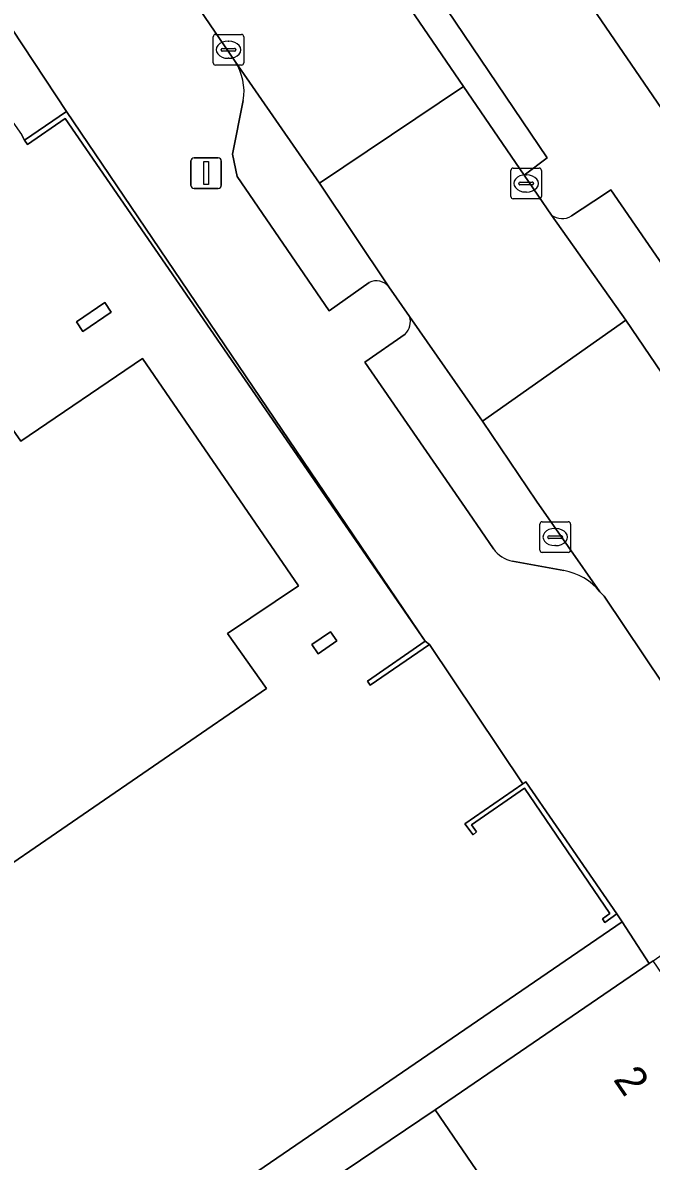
# Model space of a CAD drawing. Extents: x 157445 to 158888, y 383061 to 384688.
# Drawn here: x 158240.06 to 158260.58, y 383581.29 to 383618.45 of the extents above; entities that cross this region are included whole.
import ezdxf

# ---------------------------------------------------------------- set-up
doc = ezdxf.new("R2010")
doc.units = 0
for name, color, linetype in [('IMGEO_Erf', 7, 'Continuous'), ('IMGEO_Kolk', 7, 'Continuous'), ('IMGEO_Lichtmast', 7, 'Continuous'), ('IMGEO_Muur', 7, 'Continuous'), ('IMGEO_Pand', 7, 'Continuous'), ('IMGEO_Pand_nummerreeks', 7, 'Continuous'), ('IMGEO_Parkeervlak_open', 7, 'Continuous'), ('IMGEO_Rijbaan_lokaal_open', 7, 'Continuous'), ('IMGEO_Voetpad_gesloten', 7, 'Continuous'), ('IMGEO_Voetpad_open', 7, 'Continuous')]:
    doc.layers.add(name, color=color, linetype=linetype)

msp = doc.modelspace()

# ---------------------------------------------------------------- linework, layer by layer
at = {"layer": 'IMGEO_Erf'}
for points in [[(158257.704, 383620.348), (158261.892, 383614.235), (158267.045, 383617.758), (158272.272, 383621.331)], [(158209.998, 383555.156), (158259.632, 383589.105), (158259.462, 383589.365), (158259.068, 383589.083), (158258.99, 383589.205), (158259.236, 383589.376), (158256.446, 383593.461), (158254.716, 383592.27), (158254.882, 383592.04), (158254.767, 383591.94), (158254.498, 383592.305), (158256.385, 383593.609), (158253.341, 383598.153), (158251.405, 383596.822), (158251.319, 383596.96), (158253.203, 383598.26), (158241.441, 383615.32), (158240.211, 383614.478), (158240.122, 383614.615), (158240.015, 383614.801)], [(158200.748, 383580.567), (158212.758, 383588.789), (158212.978, 383588.491), (158212.869, 383587.792), (158213.429, 383586.988), (158216.843, 383589.337), (158215.793, 383590.872), (158227.446, 383598.845), (158228.316, 383597.574), (158231.001, 383599.411), (158231.8, 383599.958), (158230.932, 383601.23), (158238.75, 383606.566), (158240, 383604.79), (158243.968, 383607.489), (158249.07, 383600.072), (158246.747, 383598.511), (158248.015, 383596.714), (158238.501, 383590.195), (158236.822, 383589.045), (158223.385, 383579.839)], [(158256.815, 383578.162), (158253.53, 383582.969), (158240.773, 383574.367)]]:
    msp.add_lwpolyline(points, dxfattribs=at)
for points in [[(158241.814, 383608.686), (158242.739, 383609.311), (158242.95, 383608.998), (158242.025, 383608.373)], [(158249.703, 383597.854), (158249.497, 383598.154), (158250.107, 383598.571), (158250.313, 383598.271)]]:
    msp.add_lwpolyline(points, close=True, dxfattribs=at)
at = {"layer": 'IMGEO_Kolk'}
for p, q in [((158246.353, 383618.065), (158247.205, 383618.065)), ((158246.278, 383617.139), (158246.278, 383617.991)), ((158246.766, 383617.845), (158246.791, 383617.845)), ((158247.279, 383617.991), (158247.279, 383617.139)), ((158246.537, 383617.559), (158246.537, 383617.571)), ((158246.975, 383617.522), (158246.577, 383617.522)), ((158246.58, 383617.608), (158246.978, 383617.608)), ((158247.021, 383617.571), (158247.021, 383617.559)), ((158247.205, 383617.065), (158246.353, 383617.065)), ((158246.789, 383617.285), (158246.764, 383617.285)), ((158255.998, 383612.776), (158255.998, 383613.628)), ((158256.073, 383613.702), (158256.925, 383613.702)), ((158256.999, 383613.628), (158256.999, 383612.776)), ((158256.3, 383613.245), (158256.698, 383613.245)), ((158256.486, 383613.482), (158256.511, 383613.482)), ((158256.257, 383613.196), (158256.257, 383613.208)), ((158256.695, 383613.159), (158256.297, 383613.159)), ((158256.509, 383612.922), (158256.484, 383612.922)), ((158256.741, 383613.208), (158256.741, 383613.196)), ((158256.925, 383612.702), (158256.073, 383612.702)), ((158256.948, 383601.234), (158256.948, 383602.086)), ((158257.023, 383602.16), (158257.875, 383602.16)), ((158257.949, 383602.086), (158257.949, 383601.234)), ((158257.436, 383601.94), (158257.461, 383601.94)), ((158257.207, 383601.654), (158257.207, 383601.666)), ((158257.645, 383601.617), (158257.247, 383601.617)), ((158257.25, 383601.703), (158257.648, 383601.703)), ((158257.459, 383601.38), (158257.434, 383601.38)), ((158257.691, 383601.666), (158257.691, 383601.654)), ((158257.875, 383601.16), (158257.023, 383601.16))]:
    msp.add_line(p, q, dxfattribs=at)
for points in [[(158246.353, 383618.065), (158247.205, 383618.065)], [(158246.278, 383617.139), (158246.278, 383617.991)], [(158247.279, 383617.991), (158247.279, 383617.139)], [(158247.205, 383617.065), (158246.353, 383617.065)], [(158255.998, 383612.776), (158255.998, 383613.628)], [(158256.073, 383613.702), (158256.925, 383613.702)], [(158256.999, 383613.628), (158256.999, 383612.776)], [(158256.925, 383612.702), (158256.073, 383612.702)], [(158256.948, 383601.234), (158256.948, 383602.086)], [(158257.023, 383602.16), (158257.875, 383602.16)], [(158257.949, 383602.086), (158257.949, 383601.234)], [(158257.875, 383601.16), (158257.023, 383601.16)]]:
    msp.add_lwpolyline(points, dxfattribs=at)
for centre, radius, start, end in [((158246.355, 383617.989), 0.0765, 91.552, 178.448), ((158246.355, 383617.989), 0.0765, 91.552, 178.448), ((158247.203, 383617.989), 0.0765, 1.552, 88.448), ((158247.203, 383617.989), 0.0765, 1.552, 88.448), ((158246.577, 383617.568), 0.0403, 85.8775, 175.7526), ((158246.574, 383617.558), 0.0366, 178.938, 274.7102), ((158246.978, 383617.565), 0.043, 264.8664, 352.4533), ((158246.982, 383617.57), 0.0386, 1.7309, 96.639), ((158246.355, 383617.141), 0.0765, 181.552, 268.448), ((158246.355, 383617.141), 0.0765, 181.552, 268.448), ((158247.203, 383617.141), 0.0765, 271.552, 358.448), ((158247.203, 383617.141), 0.0765, 271.552, 358.448), ((158256.075, 383613.626), 0.0765, 91.552, 178.448), ((158256.075, 383613.626), 0.0765, 91.552, 178.448), ((158256.923, 383613.626), 0.0765, 1.552, 88.448), ((158256.923, 383613.626), 0.0765, 1.552, 88.448), ((158256.297, 383613.205), 0.0403, 85.8775, 175.7526), ((158256.702, 383613.207), 0.0386, 1.7309, 96.639), ((158256.294, 383613.195), 0.0366, 178.938, 274.7102), ((158256.698, 383613.202), 0.043, 264.8664, 352.4533), ((158256.075, 383612.778), 0.0765, 181.552, 268.448), ((158256.075, 383612.778), 0.0765, 181.552, 268.448), ((158256.923, 383612.778), 0.0765, 271.552, 358.448), ((158256.923, 383612.778), 0.0765, 271.552, 358.448), ((158257.025, 383602.084), 0.0765, 91.552, 178.448), ((158257.025, 383602.084), 0.0765, 91.552, 178.448), ((158257.873, 383602.084), 0.0765, 1.552, 88.448), ((158257.873, 383602.084), 0.0765, 1.552, 88.448), ((158257.247, 383601.663), 0.0403, 85.8775, 175.7526), ((158257.244, 383601.653), 0.0366, 178.938, 274.7102), ((158257.648, 383601.66), 0.043, 264.8664, 352.4533), ((158257.652, 383601.665), 0.0386, 1.7309, 96.639), ((158257.025, 383601.236), 0.0765, 181.552, 268.448), ((158257.025, 383601.236), 0.0765, 181.552, 268.448), ((158257.873, 383601.236), 0.0765, 271.552, 358.448), ((158257.873, 383601.236), 0.0765, 271.552, 358.448)]:
    msp.add_arc(centre, radius, start, end, dxfattribs=at)
for centre, major_axis, ratio, start_param, end_param in [((158246.765, 383617.565), (-0.387, 0.002), 0.722429, 4.712389, 7.853982), ((158246.79, 383617.565), (-0.39, 0.002), 0.717154, 1.570796, 4.712389), ((158256.485, 383613.202), (-0.387, 0.002), 0.722429, 4.712389, 7.853982), ((158256.51, 383613.202), (-0.39, 0.002), 0.717154, 1.570796, 4.712389), ((158257.435, 383601.66), (-0.387, 0.002), 0.722429, 4.712389, 7.853982), ((158257.46, 383601.66), (-0.39, 0.002), 0.717154, 1.570796, 4.712389)]:
    msp.add_ellipse(centre, major_axis=major_axis, ratio=ratio, start_param=start_param, end_param=end_param, dxfattribs=at)
at = {"layer": 'IMGEO_Lichtmast'}
for p, q in [((158245.654, 383614.038), (158246.444, 383614.038)), ((158246.444, 383614.038), (158245.654, 383614.038)), ((158245.554, 383613.138), (158245.554, 383613.938)), ((158245.554, 383613.938), (158245.554, 383613.138)), ((158246.544, 383613.938), (158246.544, 383613.138)), ((158246.544, 383613.138), (158246.544, 383613.938)), ((158246.444, 383613.038), (158245.654, 383613.038)), ((158245.654, 383613.038), (158246.444, 383613.038))]:
    msp.add_line(p, q, dxfattribs=at)
msp.add_lwpolyline([(158245.974, 383613.913), (158246.124, 383613.913), (158246.124, 383613.163), (158245.974, 383613.163), (158245.974, 383613.913)], dxfattribs=at)
for centre, start, end in [((158245.654, 383613.938), 90, 180), ((158245.654, 383613.938), 90, 180), ((158246.444, 383613.938), 0, 90), ((158246.444, 383613.938), 360, 90), ((158245.654, 383613.138), 180, 270), ((158245.654, 383613.138), 180, 270), ((158246.444, 383613.138), 270, 0), ((158246.444, 383613.138), 270, 0)]:
    msp.add_arc(centre, 0.1, start, end, dxfattribs=at)
at = {"layer": 'IMGEO_Muur'}
for points in [[(158241.491, 383615.546), (158240.122, 383614.615), (158240.211, 383614.478), (158241.441, 383615.32), (158253.203, 383598.26)], [(158253.203, 383598.26), (158251.319, 383596.96), (158251.405, 383596.822), (158253.341, 383598.153)], [(158256.493, 383593.672), (158256.385, 383593.609), (158254.498, 383592.305), (158254.767, 383591.94), (158254.882, 383592.04), (158254.716, 383592.27), (158256.446, 383593.461), (158259.236, 383589.376), (158258.99, 383589.205), (158259.068, 383589.083), (158259.462, 383589.365)]]:
    msp.add_lwpolyline(points, close=True, dxfattribs=at)
at = {"layer": 'IMGEO_Pand'}
for points in [[(158241.814, 383608.686), (158242.025, 383608.373), (158242.95, 383608.998), (158242.739, 383609.311)], [(158249.703, 383597.854), (158250.313, 383598.271), (158250.107, 383598.571), (158249.497, 383598.154)], [(158263.932, 383583.024), (158260.646, 383587.833), (158260.521, 383587.747), (158256.519, 383585.012), (158253.53, 383582.969), (158256.815, 383578.162)]]:
    msp.add_lwpolyline(points, close=True, dxfattribs=at)
msp.add_lwpolyline([(158223.385, 383579.839), (158236.822, 383589.045), (158238.501, 383590.195), (158248.015, 383596.714), (158246.747, 383598.511), (158249.07, 383600.072), (158243.968, 383607.489), (158240, 383604.79), (158238.75, 383606.566), (158230.932, 383601.23), (158231.8, 383599.958), (158231.001, 383599.411), (158228.316, 383597.574), (158227.446, 383598.845), (158215.793, 383590.872), (158216.843, 383589.337), (158213.429, 383586.988), (158212.869, 383587.792), (158212.978, 383588.491), (158212.758, 383588.789), (158200.748, 383580.567)], dxfattribs=at)
at = {"layer": 'IMGEO_Parkeervlak_open'}
for points in [[(158249.746, 383613.209), (158246.999, 383617.179)], [(158247.263, 383615.909), (158246.906, 383614.159)], [(158246.906, 383614.159), (158247.06, 383613.427)], [(158247.06, 383613.427), (158250.07, 383609.043), (158251.375, 383609.973)], [(158252.017, 383609.828), (158249.746, 383613.209)], [(158268.201, 383600.024), (158259.268, 383612.995), (158259.057, 383612.856)], [(158259.057, 383612.856), (158257.977, 383612.145)], [(158257.329, 383612.17), (158259.75, 383608.744), (158267.986, 383596.629)], [(158258.908, 383599.874), (158256.84, 383602.832), (158255.078, 383605.443), (158252.693, 383608.864)], [(158252.553, 383608.285), (158251.234, 383607.364), (158254.625, 383602.449), (158255.43, 383601.276)], [(158256.054, 383600.876), (158257.733, 383600.566)]]:
    msp.add_lwpolyline(points, dxfattribs=at)
for centre, radius, start, end in [((158245.465, 383616.198), 1.821, 350.8747, 32.6114), ((158257.671, 383612.618), 0.564, 232.6797, 302.9015), ((158251.601, 383609.479), 0.543, 39.9565, 114.5893), ((158252.124, 383608.695), 0.593, 316.2791, 16.5349), ((158256.234, 383601.844), 0.985, 215.2305, 259.4476), ((158257.411, 383598.675), 1.918, 38.6806, 80.3287)]:
    msp.add_arc(centre, radius, start, end, dxfattribs=at)
at = {"layer": 'IMGEO_Rijbaan_lokaal_open'}
msp.add_lwpolyline([(158212.683, 383693.665), (158200.413, 383685.484), (158204.279, 383679.815), (158208.074, 383674.21), (158214.464, 383664.841), (158234.352, 383635.679), (158237.164, 383631.582), (158244.36, 383621.051), (158246.999, 383617.179), (158249.746, 383613.209), (158254.454, 383616.371), (158245.709, 383629.148), (158245.564, 383629.334), (158236.121, 383643.187), (158224.589, 383660.087)], dxfattribs=at)
for points in [[(158257.329, 383612.17), (158256.439, 383613.471), (158254.454, 383616.371), (158249.746, 383613.209), (158252.017, 383609.828), (158252.693, 383608.864), (158255.078, 383605.443), (158259.75, 383608.744)], [(158276.368, 383584.356), (158274.995, 383586.467), (158270.806, 383592.574), (158267.986, 383596.629), (158259.75, 383608.744), (158255.078, 383605.443), (158256.84, 383602.832), (158258.908, 383599.874), (158259.046, 383599.735), (158261, 383596.831), (158262.585, 383594.528), (158263.501, 383593.197), (158264.184, 383592.177), (158288.053, 383557.407), (158290.293, 383554.184), (158292.53, 383550.856), (158297.166, 383554.041), (158281.287, 383577.232)]]:
    msp.add_lwpolyline(points, close=True, dxfattribs=at)
at = {"layer": 'IMGEO_Voetpad_gesloten'}
msp.add_lwpolyline([(158245.709, 383629.148), (158254.454, 383616.371), (158256.439, 383613.471), (158257.189, 383614.033), (158246.567, 383629.75)], close=True, dxfattribs=at)
at = {"layer": 'IMGEO_Voetpad_open'}
for points in [[(158210.568, 383680.576), (158210.773, 383680.301), (158214.72, 383674.526), (158224.589, 383660.087), (158236.121, 383643.187), (158245.564, 383629.334), (158245.709, 383629.148), (158246.567, 383629.75), (158257.189, 383614.033), (158256.439, 383613.471), (158257.329, 383612.17)], [(158246.999, 383617.179), (158244.36, 383621.051), (158243.465, 383620.474), (158236.284, 383630.945), (158234.717, 383625.799), (158237.929, 383620.937), (158241.491, 383615.546), (158253.203, 383598.26), (158253.341, 383598.153), (158256.385, 383593.609), (158256.493, 383593.672), (158259.462, 383589.365), (158259.632, 383589.105), (158260.521, 383587.747), (158260.646, 383587.833), (158261.412, 383588.358), (158286.103, 383552.281), (158287.042, 383550.909), (158313.103, 383512.83)], [(158239.233, 383615.894), (158240.015, 383614.801), (158240.122, 383614.615), (158241.491, 383615.546), (158237.929, 383620.937), (158237.43, 383620.603)], [(158272.753, 383598.283), (158265.971, 383608.001), (158266.03, 383608.194), (158261.892, 383614.235), (158257.704, 383620.348)], [(158251.375, 383609.973), (158250.07, 383609.043), (158247.06, 383613.427), (158246.906, 383614.159), (158247.263, 383615.909)], [(158257.977, 383612.145), (158259.057, 383612.856), (158259.268, 383612.995), (158268.201, 383600.024)], [(158252.693, 383608.864), (158252.017, 383609.828)], [(158255.43, 383601.276), (158254.625, 383602.449), (158251.234, 383607.364), (158252.553, 383608.285)], [(158257.733, 383600.566), (158256.054, 383600.876)], [(158264.184, 383592.177), (158263.501, 383593.197), (158262.585, 383594.528), (158261, 383596.831), (158259.046, 383599.735), (158258.908, 383599.874)], [(158240.773, 383574.367), (158253.53, 383582.969), (158256.519, 383585.012), (158260.521, 383587.747), (158259.632, 383589.105), (158209.998, 383555.156)]]:
    msp.add_lwpolyline(points, dxfattribs=at)
for centre, radius, start, end in [((158245.465, 383616.198), 1.821, 350.8747, 32.6114), ((158257.671, 383612.618), 0.564, 232.6797, 302.9015), ((158251.601, 383609.479), 0.543, 39.9565, 114.5893), ((158252.124, 383608.695), 0.593, 316.2791, 16.5349), ((158256.234, 383601.844), 0.985, 215.2305, 259.4476), ((158257.411, 383598.675), 1.918, 38.6806, 80.3287)]:
    msp.add_arc(centre, radius, start, end, dxfattribs=at)

# ---------------------------------------------------------------- texts
at = {"layer": 'IMGEO_Pand_nummerreeks'}
msp.add_text('2', height=1, rotation=304.3487, dxfattribs=at).set_placement((158259.323, 383583.956))

doc.saveas('drawing.dxf')
